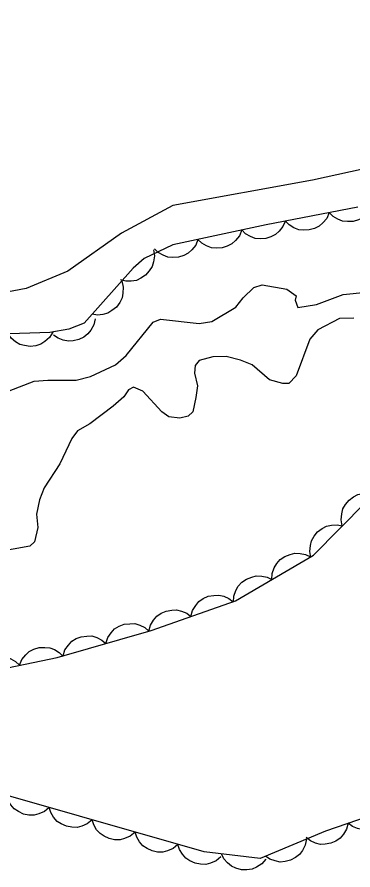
# Model space of a CAD drawing. Extents: x 336540 to 340074, y 5572036 to 5573747.
# Drawn here: x 337923.9 to 337946.5, y 5572664.8 to 5572722 of the extents above; entities that cross this region are included whole.
import ezdxf

# ---------------------------------------------------------------- set-up
doc = ezdxf.new("R2010")
doc.units = 0
for name, color, linetype in [('Niveau 2', 7, 'Continuous'), ('Niveau 44', 7, 'Continuous'), ('Niveau 7', 7, 'Continuous')]:
    doc.layers.add(name, color=color, linetype=linetype)

msp = doc.modelspace()

# ---------------------------------------------------------------- linework, layer by layer
at = {"layer": 'Niveau 2'}
msp.add_lwpolyline([(337949.84, 5572712.41), (337943.81, 5572711.09), (337934.43, 5572709.41), (337930.97, 5572707.54), (337927.37, 5572704.99), (337924.56, 5572703.83), (337920.86, 5572703.13), (337918.05, 5572701.95), (337908.1, 5572701.29), (337905.89, 5572701.67), (337903.36, 5572701.39), (337899.6, 5572702.03), (337894.26, 5572703.79), (337890.79, 5572705.64), (337887.69, 5572706.32), (337884.49, 5572706.16), (337882.21, 5572705.61), (337878.21, 5572703.58)], dxfattribs=at)
at = {"layer": 'Niveau 44'}
for points in [[(337946.85, 5572709.3), (337940.7, 5572708.11), (337934.43, 5572706.77), (337932.49, 5572705.85), (337931.76, 5572705.19), (337928.46, 5572701.51), (337927.42, 5572701.1), (337926.16, 5572700.89), (337914.65, 5572700.5), (337908.28, 5572701.23), (337902.03, 5572700.8), (337898.13, 5572699.48), (337892.98, 5572697.42), (337888.95, 5572697.55), (337888.16, 5572698.4), (337888.08, 5572699.59), (337888.61, 5572701.05), (337891.15, 5572704.39), (337894.45, 5572707.07), (337900.09, 5572710.94), (337910.58, 5572717.59), (337921.18, 5572723.54)], [(337947.88, 5572709.5), (337947.71, 5572709.11), (337947.45, 5572708.8), (337947.21, 5572708.58), (337946.89, 5572708.43), (337946.53, 5572708.33), (337946.15, 5572708.32), (337945.83, 5572708.34), (337945.5, 5572708.48), (337945.19, 5572708.67), (337944.93, 5572708.93)], [(337944.93, 5572708.93), (337944.77, 5572708.54), (337944.51, 5572708.23), (337944.26, 5572708.01), (337943.94, 5572707.86), (337943.59, 5572707.76), (337943.21, 5572707.75), (337942.88, 5572707.77), (337942.56, 5572707.91), (337942.24, 5572708.1), (337941.99, 5572708.36)], [(337941.98, 5572708.38), (337941.82, 5572708), (337941.57, 5572707.68), (337941.33, 5572707.45), (337941.01, 5572707.29), (337940.66, 5572707.19), (337940.28, 5572707.17), (337939.95, 5572707.19), (337939.63, 5572707.32), (337939.31, 5572707.51), (337939.05, 5572707.76)], [(337939.05, 5572707.76), (337938.89, 5572707.37), (337938.63, 5572707.05), (337938.39, 5572706.83), (337938.08, 5572706.67), (337937.73, 5572706.56), (337937.34, 5572706.54), (337937.02, 5572706.56), (337936.69, 5572706.69), (337936.37, 5572706.88), (337936.11, 5572707.13)], [(337936.11, 5572707.13), (337935.96, 5572706.74), (337935.7, 5572706.43), (337935.46, 5572706.2), (337935.15, 5572706.04), (337934.79, 5572705.93), (337934.41, 5572705.92), (337934.09, 5572705.94), (337933.76, 5572706.06), (337933.44, 5572706.25), (337933.18, 5572706.5)], [(337933.13, 5572706.43), (337933.19, 5572706.02), (337933.13, 5572705.62), (337933.04, 5572705.3), (337932.84, 5572705.01), (337932.59, 5572704.73), (337932.27, 5572704.53), (337931.98, 5572704.38), (337931.63, 5572704.33), (337931.26, 5572704.33), (337930.91, 5572704.42)], [(337930.99, 5572704.34), (337931.09, 5572703.93), (337931.07, 5572703.52), (337931.01, 5572703.2), (337930.85, 5572702.89), (337930.63, 5572702.59), (337930.33, 5572702.35), (337930.06, 5572702.18), (337929.72, 5572702.09), (337929.35, 5572702.05), (337928.99, 5572702.1)], [(337929.2, 5572701.8), (337929.11, 5572701.39), (337928.91, 5572701.04), (337928.71, 5572700.78), (337928.43, 5572700.57), (337928.1, 5572700.4), (337927.72, 5572700.32), (337927.4, 5572700.29), (337927.05, 5572700.36), (337926.71, 5572700.5), (337926.41, 5572700.7)], [(337926.35, 5572700.9), (337926.13, 5572700.54), (337925.82, 5572700.28), (337925.54, 5572700.09), (337925.21, 5572699.99), (337924.84, 5572699.95), (337924.46, 5572700), (337924.14, 5572700.08), (337923.84, 5572700.26), (337923.56, 5572700.5), (337923.35, 5572700.79)], [(337945.81, 5572687.9), (337945.73, 5572688.31), (337945.77, 5572688.72), (337945.85, 5572689.04), (337946.03, 5572689.34), (337946.26, 5572689.63), (337946.57, 5572689.85), (337946.86, 5572690.01), (337947.2, 5572690.08), (337947.57, 5572690.1), (337947.93, 5572690.03)], [(337949.69, 5572669.14), (337944.67, 5572667.43), (337940.28, 5572665.59), (337936.52, 5572666.03), (337919.75, 5572670.83), (337913.9, 5572671.62), (337910.09, 5572672.69), (337909.85, 5572673.69), (337910.49, 5572674.77), (337911.14, 5572675.26), (337915.42, 5572676.89), (337921.14, 5572677.94), (337926.65, 5572679.07), (337932.96, 5572680.89), (337938.64, 5572682.87), (337943.87, 5572685.95), (337947.4, 5572689.5)], [(337943.7, 5572685.78), (337943.62, 5572686.19), (337943.66, 5572686.59), (337943.73, 5572686.91), (337943.91, 5572687.22), (337944.15, 5572687.5), (337944.46, 5572687.72), (337944.74, 5572687.88), (337945.09, 5572687.95), (337945.46, 5572687.97), (337945.81, 5572687.9)], [(337941.07, 5572684.3), (337941.1, 5572684.72), (337941.24, 5572685.1), (337941.4, 5572685.39), (337941.64, 5572685.64), (337941.95, 5572685.86), (337942.3, 5572685.99), (337942.62, 5572686.08), (337942.97, 5572686.06), (337943.33, 5572685.98), (337943.66, 5572685.83)], [(337938.49, 5572682.78), (337938.51, 5572683.2), (337938.66, 5572683.58), (337938.81, 5572683.87), (337939.06, 5572684.12), (337939.36, 5572684.33), (337939.72, 5572684.47), (337940.03, 5572684.55), (337940.39, 5572684.54), (337940.75, 5572684.46), (337941.07, 5572684.3)], [(337935.64, 5572681.82), (337935.75, 5572682.23), (337935.96, 5572682.57), (337936.17, 5572682.83), (337936.46, 5572683.03), (337936.8, 5572683.18), (337937.18, 5572683.24), (337937.5, 5572683.26), (337937.85, 5572683.18), (337938.18, 5572683.03), (337938.47, 5572682.81)], [(337932.81, 5572680.84), (337932.92, 5572681.24), (337933.13, 5572681.59), (337933.34, 5572681.84), (337933.63, 5572682.04), (337933.97, 5572682.19), (337934.35, 5572682.25), (337934.67, 5572682.27), (337935.01, 5572682.19), (337935.35, 5572682.04), (337935.64, 5572681.82)], [(337929.92, 5572680.01), (337930.05, 5572680.41), (337930.28, 5572680.74), (337930.51, 5572680.99), (337930.81, 5572681.17), (337931.15, 5572681.3), (337931.54, 5572681.34), (337931.86, 5572681.35), (337932.2, 5572681.24), (337932.53, 5572681.08), (337932.81, 5572680.85)], [(337927.04, 5572679.18), (337927.17, 5572679.58), (337927.4, 5572679.91), (337927.63, 5572680.16), (337927.93, 5572680.34), (337928.27, 5572680.47), (337928.65, 5572680.51), (337928.98, 5572680.52), (337929.32, 5572680.41), (337929.65, 5572680.24), (337929.92, 5572680.01)], [(337924.11, 5572678.55), (337924.27, 5572678.93), (337924.53, 5572679.25), (337924.77, 5572679.47), (337925.08, 5572679.63), (337925.44, 5572679.74), (337925.82, 5572679.75), (337926.15, 5572679.73), (337926.47, 5572679.6), (337926.79, 5572679.4), (337927.05, 5572679.15)], [(337921.17, 5572677.95), (337921.33, 5572678.33), (337921.59, 5572678.65), (337921.83, 5572678.87), (337922.14, 5572679.03), (337922.5, 5572679.13), (337922.88, 5572679.15), (337923.21, 5572679.12), (337923.53, 5572678.99), (337923.85, 5572678.8), (337924.11, 5572678.55)], [(337926.11, 5572669.01), (337925.79, 5572668.74), (337925.42, 5572668.58), (337925.1, 5572668.49), (337924.75, 5572668.5), (337924.38, 5572668.57), (337924.04, 5572668.74), (337923.76, 5572668.91), (337923.53, 5572669.18), (337923.34, 5572669.49), (337923.23, 5572669.84)], [(337928.99, 5572668.18), (337928.67, 5572667.92), (337928.3, 5572667.76), (337927.98, 5572667.67), (337927.63, 5572667.68), (337927.27, 5572667.75), (337926.92, 5572667.91), (337926.64, 5572668.08), (337926.41, 5572668.35), (337926.22, 5572668.67), (337926.11, 5572669.01)], [(337949.05, 5572668.92), (337948.94, 5572668.52), (337948.72, 5572668.17), (337948.51, 5572667.92), (337948.22, 5572667.73), (337947.88, 5572667.58), (337947.5, 5572667.52), (337947.18, 5572667.5), (337946.84, 5572667.59), (337946.5, 5572667.74), (337946.21, 5572667.95)], [(337931.88, 5572667.36), (337931.56, 5572667.09), (337931.18, 5572666.93), (337930.87, 5572666.84), (337930.51, 5572666.85), (337930.15, 5572666.92), (337929.81, 5572667.09), (337929.53, 5572667.26), (337929.3, 5572667.52), (337929.11, 5572667.84), (337928.99, 5572668.18)], [(337946.21, 5572667.95), (337946.1, 5572667.55), (337945.88, 5572667.21), (337945.67, 5572666.95), (337945.38, 5572666.76), (337945.04, 5572666.61), (337944.66, 5572666.55), (337944.34, 5572666.53), (337944, 5572666.62), (337943.66, 5572666.77), (337943.37, 5572666.99)], [(337934.76, 5572666.53), (337934.44, 5572666.26), (337934.07, 5572666.11), (337933.75, 5572666.02), (337933.4, 5572666.02), (337933.04, 5572666.1), (337932.69, 5572666.26), (337932.41, 5572666.43), (337932.18, 5572666.7), (337931.99, 5572667.02), (337931.88, 5572667.36)], [(337943.4, 5572666.9), (337943.32, 5572666.49), (337943.13, 5572666.13), (337942.93, 5572665.86), (337942.66, 5572665.65), (337942.33, 5572665.48), (337941.96, 5572665.39), (337941.63, 5572665.35), (337941.29, 5572665.42), (337940.94, 5572665.54), (337940.64, 5572665.74)], [(337937.65, 5572665.71), (337937.33, 5572665.44), (337936.95, 5572665.28), (337936.63, 5572665.19), (337936.28, 5572665.2), (337935.92, 5572665.27), (337935.57, 5572665.44), (337935.3, 5572665.61), (337935.07, 5572665.87), (337934.87, 5572666.19), (337934.76, 5572666.53)], [(337940.66, 5572665.55), (337940.39, 5572665.23), (337940.05, 5572665.01), (337939.75, 5572664.87), (337939.4, 5572664.82), (337939.03, 5572664.83), (337938.66, 5572664.94), (337938.36, 5572665.07), (337938.09, 5572665.29), (337937.85, 5572665.57), (337937.68, 5572665.89)]]:
    msp.add_lwpolyline(points, dxfattribs=at)
at = {"layer": 'Niveau 7'}
for points in [[(337922.7, 5572696.7), (337925.11, 5572697.61), (337926.01, 5572697.69), (337927.93, 5572697.68), (337928.89, 5572697.93), (337930.56, 5572698.7), (337931.28, 5572699.34), (337933.09, 5572701.58), (337933.6, 5572701.77), (337936.2, 5572701.49), (337937.04, 5572701.62), (337938.66, 5572702.57), (337939.15, 5572703.2), (337939.87, 5572703.89), (337940.43, 5572704.08), (337942.07, 5572703.78), (337942.7, 5572703.34), (337942.65, 5572703.06), (337942.83, 5572702.55), (337944.07, 5572702.75), (337945.86, 5572703.42), (337948.74, 5572703.71)], [(337946.58, 5572701.85), (337945.62, 5572701.83), (337944.17, 5572701.06), (337943.62, 5572700.43), (337942.71, 5572697.98), (337942.22, 5572697.46), (337941.82, 5572697.45), (337940.91, 5572697.71), (337939.76, 5572698.7), (337938.96, 5572699.02), (337938, 5572699.27), (337937.1, 5572699.25), (337936.2, 5572699.01), (337935.92, 5572698.66), (337935.88, 5572698.15), (337936.07, 5572697.31), (337935.97, 5572696.52), (337935.77, 5572695.55), (337935.44, 5572695.26), (337934.88, 5572695.13), (337934.14, 5572695.23), (337933.68, 5572695.56), (337932.41, 5572696.94), (337931.78, 5572697.21), (337931.45, 5572697.03), (337931.12, 5572696.57), (337930.4, 5572695.93), (337928.84, 5572694.76), (337928.01, 5572694.29), (337927.63, 5572693.77), (337926.82, 5572692.06), (337925.78, 5572690.46), (337925.46, 5572689.66), (337925.26, 5572688.69), (337925.34, 5572687.79), (337925.13, 5572686.83), (337924.8, 5572686.54), (337921.43, 5572685.95)]]:
    msp.add_lwpolyline(points, dxfattribs=at)

doc.saveas('drawing.dxf')
